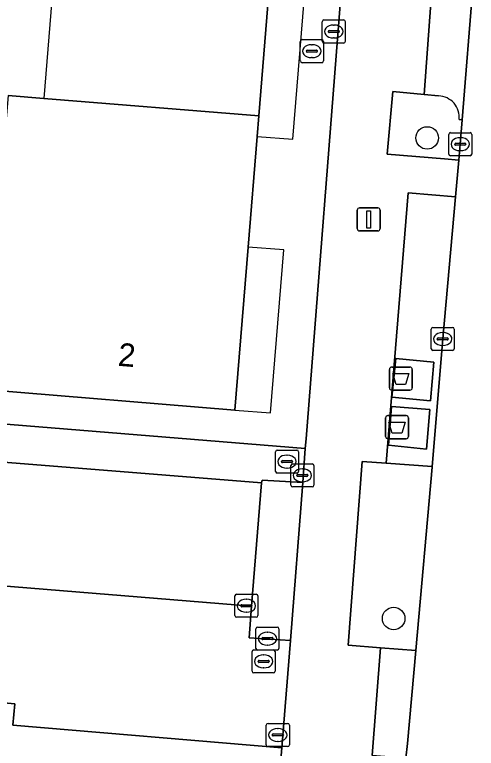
# Model space of a CAD drawing. Extents: x 159960 to 160866, y 382700 to 383354.
# Drawn here: x 160570.39 to 160590.41, y 383236.25 to 383268.08 of the extents above; entities that cross this region are included whole.
import ezdxf

# ---------------------------------------------------------------- set-up
doc = ezdxf.new("R2010")
doc.units = 0
for name, color, linetype in [('IMGEO_Afval_apart_plaats', 7, 'Continuous'), ('IMGEO_Boom', 7, 'Continuous'), ('IMGEO_Erf', 7, 'Continuous'), ('IMGEO_Groenvoorziening', 7, 'Continuous'), ('IMGEO_Kolk', 7, 'Continuous'), ('IMGEO_Lichtmast', 7, 'Continuous'), ('IMGEO_Pand', 7, 'Continuous'), ('IMGEO_Pand_nummerreeks', 7, 'Continuous'), ('IMGEO_Pand_overbouw', 7, 'Continuous'), ('IMGEO_Parkeervlak_open', 7, 'Continuous'), ('IMGEO_Rijbaan_lokaal_open', 7, 'Continuous'), ('IMGEO_Rioolput', 7, 'Continuous'), ('IMGEO_Voetpad_gesloten', 7, 'Continuous'), ('IMGEO_Voetpad_open', 7, 'Continuous')]:
    doc.layers.add(name, color=color, linetype=linetype)

msp = doc.modelspace()

# ---------------------------------------------------------------- linework, layer by layer
at = {"layer": 'IMGEO_Afval_apart_plaats'}
for p, q in [((160586.64, 383251.892), (160586.64, 383252.692)), ((160586.64, 383252.692), (160586.64, 383251.892)), ((160586.74, 383252.792), (160587.53, 383252.792)), ((160587.53, 383252.792), (160586.74, 383252.792)), ((160587.63, 383252.692), (160587.63, 383251.892)), ((160587.63, 383251.892), (160587.63, 383252.692)), ((160587.53, 383251.792), (160586.74, 383251.792)), ((160586.74, 383251.792), (160587.53, 383251.792)), ((160586.474, 383249.785), (160586.474, 383250.585)), ((160586.474, 383250.585), (160586.474, 383249.785)), ((160586.574, 383250.685), (160587.364, 383250.685)), ((160587.364, 383250.685), (160586.574, 383250.685)), ((160587.464, 383250.585), (160587.464, 383249.785)), ((160587.464, 383249.785), (160587.464, 383250.585)), ((160587.364, 383249.685), (160586.574, 383249.685)), ((160586.574, 383249.685), (160587.364, 383249.685))]:
    msp.add_line(p, q, dxfattribs=at)
for points in [[(160586.783, 383252.506), (160587.487, 383252.506), (160587.338, 383252.036), (160586.932, 383252.036), (160586.783, 383252.506)], [(160586.617, 383250.399), (160587.321, 383250.399), (160587.172, 383249.929), (160586.766, 383249.929), (160586.617, 383250.399)]]:
    msp.add_lwpolyline(points, dxfattribs=at)
for centre, start, end in [((160586.74, 383252.692), 90, 180), ((160586.74, 383252.692), 90, 180), ((160587.53, 383252.692), 0, 90), ((160587.53, 383252.692), 360, 90), ((160586.74, 383251.892), 180, 270), ((160586.74, 383251.892), 180, 270), ((160587.53, 383251.892), 270, 0), ((160587.53, 383251.892), 270, 0), ((160586.574, 383250.585), 90, 180), ((160586.574, 383250.585), 90, 180), ((160587.364, 383250.585), 0, 90), ((160587.364, 383250.585), 360, 90), ((160586.574, 383249.785), 180, 270), ((160586.574, 383249.785), 180, 270), ((160587.364, 383249.785), 270, 0), ((160587.364, 383249.785), 270, 0)]:
    msp.add_arc(centre, 0.1, start, end, dxfattribs=at)
at = {"layer": 'IMGEO_Boom'}
for centre in [(160588.281, 383262.732), (160586.823, 383241.888)]:
    msp.add_circle(centre, 0.489, dxfattribs=at)
at = {"layer": 'IMGEO_Erf'}
msp.add_lwpolyline([(160570.099, 383264.568), (160571.648, 383264.443), (160580.98, 383263.693), (160581.416, 383269.055)], dxfattribs=at)
at = {"layer": 'IMGEO_Groenvoorziening'}
for points in [[(160588.771, 383264.556), (160588.145, 383264.618), (160586.787, 383264.751), (160586.539, 383262.032), (160589.033, 383261.825), (160589.652, 383261.774), (160589.714, 383262.461), (160589.799, 383263.517)], [(160589.799, 383263.517), (160589.665, 383263.528)]]:
    msp.add_lwpolyline(points, dxfattribs=at)
for points in [[(160589.508, 383260.177), (160587.457, 383260.35), (160586.496, 383248.621), (160588.498, 383248.477), (160588.952, 383254.011)], [(160586.741, 383251.481), (160586.912, 383253.166), (160588.566, 383252.998), (160588.42, 383251.329)], [(160586.726, 383251.078), (160588.393, 383250.947), (160588.246, 383249.232), (160586.603, 383249.409)], [(160588.498, 383248.477), (160586.496, 383248.621), (160585.463, 383248.695), (160584.847, 383240.724), (160586.253, 383240.615), (160587.783, 383240.496), (160588.496, 383248.453)], [(160582.88, 383247.781), (160581.126, 383247.88), (160581.09, 383247.766), (160580.663, 383242.423), (160580.551, 383241.038), (160582.344, 383240.936)]]:
    msp.add_lwpolyline(points, close=True, dxfattribs=at)
msp.add_arc((160588.742, 383263.628), 0.928, 353.7919, 88.2318, dxfattribs=at)
at = {"layer": 'IMGEO_Kolk'}
for p, q in [((160589.213, 383262.035), (160589.213, 383262.887)), ((160589.288, 383262.961), (160590.14, 383262.961)), ((160589.701, 383262.741), (160589.726, 383262.741)), ((160590.214, 383262.887), (160590.214, 383262.035)), ((160589.472, 383262.455), (160589.472, 383262.467)), ((160589.91, 383262.418), (160589.512, 383262.418)), ((160589.515, 383262.504), (160589.913, 383262.504)), ((160589.956, 383262.467), (160589.956, 383262.455)), ((160589.724, 383262.181), (160589.699, 383262.181)), ((160590.14, 383261.961), (160589.288, 383261.961)), ((160588.451, 383253.585), (160588.451, 383254.437)), ((160588.526, 383254.511), (160589.378, 383254.511)), ((160589.452, 383254.437), (160589.452, 383253.585)), ((160588.939, 383254.291), (160588.964, 383254.291)), ((160588.71, 383254.005), (160588.71, 383254.017)), ((160589.148, 383253.968), (160588.75, 383253.968)), ((160588.753, 383254.054), (160589.151, 383254.054)), ((160589.194, 383254.017), (160589.194, 383254.005)), ((160589.378, 383253.511), (160588.526, 383253.511)), ((160588.962, 383253.731), (160588.937, 383253.731)), ((160580.009, 383242.937), (160580.861, 383242.937)), ((160579.934, 383242.011), (160579.934, 383242.863)), ((160580.422, 383242.717), (160580.447, 383242.717)), ((160580.935, 383242.863), (160580.935, 383242.011)), ((160580.193, 383242.431), (160580.193, 383242.443)), ((160580.631, 383242.394), (160580.233, 383242.394)), ((160580.236, 383242.48), (160580.634, 383242.48)), ((160580.677, 383242.443), (160580.677, 383242.431)), ((160580.445, 383242.157), (160580.42, 383242.157)), ((160580.861, 383241.937), (160580.009, 383241.937))]:
    msp.add_line(p, q, dxfattribs=at)
for points in [[(160589.213, 383262.035), (160589.213, 383262.887)], [(160589.288, 383262.961), (160590.14, 383262.961)], [(160590.214, 383262.887), (160590.214, 383262.035)], [(160590.14, 383261.961), (160589.288, 383261.961)], [(160588.451, 383253.585), (160588.451, 383254.437)], [(160588.526, 383254.511), (160589.378, 383254.511)], [(160589.452, 383254.437), (160589.452, 383253.585)], [(160589.378, 383253.511), (160588.526, 383253.511)], [(160580.009, 383242.937), (160580.861, 383242.937)], [(160579.934, 383242.011), (160579.934, 383242.863)], [(160580.935, 383242.863), (160580.935, 383242.011)], [(160580.861, 383241.937), (160580.009, 383241.937)]]:
    msp.add_lwpolyline(points, dxfattribs=at)
for centre, radius, start, end in [((160589.29, 383262.885), 0.0765, 91.552, 178.448), ((160589.29, 383262.885), 0.0765, 91.552, 178.448), ((160590.138, 383262.885), 0.0765, 1.552, 88.448), ((160590.138, 383262.885), 0.0765, 1.552, 88.448), ((160589.512, 383262.464), 0.0403, 85.8775, 175.7526), ((160589.509, 383262.454), 0.0366, 178.938, 274.7102), ((160589.913, 383262.461), 0.043, 264.8664, 352.4533), ((160589.917, 383262.466), 0.0386, 1.7309, 96.639), ((160589.29, 383262.037), 0.0765, 181.552, 268.448), ((160589.29, 383262.037), 0.0765, 181.552, 268.448), ((160590.138, 383262.037), 0.0765, 271.552, 358.448), ((160590.138, 383262.037), 0.0765, 271.552, 358.448), ((160588.528, 383254.435), 0.0765, 91.552, 178.448), ((160588.528, 383254.435), 0.0765, 91.552, 178.448), ((160589.376, 383254.435), 0.0765, 1.552, 88.448), ((160589.376, 383254.435), 0.0765, 1.552, 88.448), ((160588.75, 383254.014), 0.0403, 85.8775, 175.7526), ((160588.747, 383254.004), 0.0366, 178.938, 274.7102), ((160589.151, 383254.011), 0.043, 264.8664, 352.4533), ((160589.155, 383254.016), 0.0386, 1.7309, 96.639), ((160588.528, 383253.587), 0.0765, 181.552, 268.448), ((160588.528, 383253.587), 0.0765, 181.552, 268.448), ((160589.376, 383253.587), 0.0765, 271.552, 358.448), ((160589.376, 383253.587), 0.0765, 271.552, 358.448), ((160580.011, 383242.861), 0.0765, 91.552, 178.448), ((160580.011, 383242.861), 0.0765, 91.552, 178.448), ((160580.859, 383242.861), 0.0765, 1.552, 88.448), ((160580.859, 383242.861), 0.0765, 1.552, 88.448), ((160580.233, 383242.44), 0.0403, 85.8775, 175.7526), ((160580.23, 383242.43), 0.0366, 178.938, 274.7102), ((160580.634, 383242.437), 0.043, 264.8664, 352.4533), ((160580.638, 383242.442), 0.0386, 1.7309, 96.639), ((160580.011, 383242.013), 0.0765, 181.552, 268.448), ((160580.011, 383242.013), 0.0765, 181.552, 268.448), ((160580.859, 383242.013), 0.0765, 271.552, 358.448), ((160580.859, 383242.013), 0.0765, 271.552, 358.448)]:
    msp.add_arc(centre, radius, start, end, dxfattribs=at)
for centre, major_axis, ratio, start_param, end_param in [((160589.7, 383262.461), (-0.387, 0.002), 0.722429, 4.712389, 7.853982), ((160589.725, 383262.461), (-0.39, 0.002), 0.717154, 1.570796, 4.712389), ((160588.938, 383254.011), (-0.387, 0.002), 0.722429, 4.712389, 7.853982), ((160588.963, 383254.011), (-0.39, 0.002), 0.717154, 1.570796, 4.712389), ((160580.421, 383242.437), (-0.387, 0.002), 0.722429, 4.712389, 7.853982), ((160580.446, 383242.437), (-0.39, 0.002), 0.717154, 1.570796, 4.712389)]:
    msp.add_ellipse(centre, major_axis=major_axis, ratio=ratio, start_param=start_param, end_param=end_param, dxfattribs=at)
at = {"layer": 'IMGEO_Lichtmast'}
for p, q in [((160585.246, 383258.797), (160585.246, 383259.597)), ((160585.246, 383259.597), (160585.246, 383258.797)), ((160585.346, 383259.697), (160586.136, 383259.697)), ((160586.136, 383259.697), (160585.346, 383259.697)), ((160586.236, 383259.597), (160586.236, 383258.797)), ((160586.236, 383258.797), (160586.236, 383259.597)), ((160586.136, 383258.697), (160585.346, 383258.697)), ((160585.346, 383258.697), (160586.136, 383258.697))]:
    msp.add_line(p, q, dxfattribs=at)
msp.add_lwpolyline([(160585.666, 383259.572), (160585.816, 383259.572), (160585.816, 383258.822), (160585.666, 383258.822), (160585.666, 383259.572)], dxfattribs=at)
for centre, start, end in [((160585.346, 383259.597), 90, 180), ((160585.346, 383259.597), 90, 180), ((160586.136, 383259.597), 0, 90), ((160586.136, 383259.597), 360, 90), ((160585.346, 383258.797), 180, 270), ((160585.346, 383258.797), 180, 270), ((160586.136, 383258.797), 270, 0), ((160586.136, 383258.797), 270, 0)]:
    msp.add_arc(centre, 0.1, start, end, dxfattribs=at)
at = {"layer": 'IMGEO_Pand'}
msp.add_lwpolyline([(160580.907, 383262.797), (160580.98, 383263.693), (160571.648, 383264.443), (160570.099, 383264.568), (160569.89, 383262.014), (160569.055, 383251.813), (160579.941, 383250.929), (160580.516, 383257.996)], close=True, dxfattribs=at)
at = {"layer": 'IMGEO_Pand_overbouw'}
for points in [[(160583.007, 383269.588), (160581.47, 383269.713), (160581.416, 383269.055), (160572.079, 383269.806), (160571.648, 383264.443), (160580.98, 383263.693), (160580.907, 383262.797), (160582.445, 383262.672)], [(160582.055, 383257.871), (160580.516, 383257.996), (160579.941, 383250.929), (160581.48, 383250.804)]]:
    msp.add_lwpolyline(points, close=True, dxfattribs=at)
at = {"layer": 'IMGEO_Parkeervlak_open'}
msp.add_lwpolyline([(160581.09, 383247.766), (160568.629, 383248.766), (160568.236, 383243.436), (160580.663, 383242.423)], close=True, dxfattribs=at)
at = {"layer": 'IMGEO_Rijbaan_lokaal_open'}
msp.add_lwpolyline([(160591.289, 383283.589), (160591.194, 383282.474), (160591.107, 383281.066), (160590.749, 383275.275), (160590.291, 383269.602), (160590.279, 383269.46), (160589.799, 383263.517), (160589.714, 383262.461), (160589.652, 383261.774), (160589.508, 383260.177), (160588.952, 383254.011), (160588.498, 383248.477), (160588.496, 383248.453), (160587.783, 383240.496), (160587.421, 383236.457), (160587.346, 383235.819), (160587.185, 383234.463), (160587.161, 383232.265), (160587.701, 383227.093), (160587.897, 383225.898), (160588.179, 383224.135), (160588.259, 383223.756), (160587.803, 383217.766)], dxfattribs=at)
msp.add_lwpolyline([(160568.236, 383243.436), (160567.148, 383243.525), (160557.389, 383244.321), (160556.306, 383244.409), (160546.521, 383245.207), (160545.451, 383245.294), (160544.487, 383245.373), (160535.643, 383246.098), (160534.575, 383246.185), (160524.79, 383246.987), (160523.732, 383247.074), (160513.602, 383247.904), (160512.553, 383247.99), (160512.337, 383245.246), (160511.132, 383245.338), (160510.942, 383242.971), (160565.614, 383238.538), (160570.07, 383238.212), (160570.385, 383238.185), (160570.304, 383237.257), (160581.98, 383236.274), (160582.344, 383240.936), (160580.551, 383241.038), (160580.663, 383242.423)], close=True, dxfattribs=at)
at = {"layer": 'IMGEO_Rioolput'}
for p, q in [((160583.726, 383266.924), (160583.726, 383267.776)), ((160583.801, 383267.85), (160584.653, 383267.85)), ((160584.727, 383267.776), (160584.727, 383266.924)), ((160584.214, 383267.63), (160584.239, 383267.63)), ((160583.985, 383267.344), (160583.985, 383267.356)), ((160584.423, 383267.307), (160584.025, 383267.307)), ((160584.028, 383267.393), (160584.426, 383267.393)), ((160584.469, 383267.356), (160584.469, 383267.344)), ((160582.775, 383266.071), (160582.775, 383266.923)), ((160582.85, 383266.997), (160583.702, 383266.997)), ((160583.776, 383266.923), (160583.776, 383266.071)), ((160584.653, 383266.85), (160583.801, 383266.85)), ((160584.237, 383267.07), (160584.212, 383267.07)), ((160583.034, 383266.491), (160583.034, 383266.503)), ((160583.077, 383266.54), (160583.475, 383266.54)), ((160583.263, 383266.777), (160583.288, 383266.777)), ((160583.518, 383266.503), (160583.518, 383266.491)), ((160583.472, 383266.454), (160583.074, 383266.454)), ((160583.286, 383266.217), (160583.261, 383266.217)), ((160583.702, 383265.997), (160582.85, 383265.997)), ((160581.698, 383248.266), (160581.698, 383249.118)), ((160581.773, 383249.192), (160582.625, 383249.192)), ((160582.699, 383249.118), (160582.699, 383248.266)), ((160581.957, 383248.686), (160581.957, 383248.698)), ((160582, 383248.735), (160582.398, 383248.735)), ((160582.186, 383248.972), (160582.211, 383248.972)), ((160582.441, 383248.698), (160582.441, 383248.686)), ((160582.395, 383248.649), (160581.997, 383248.649)), ((160582.209, 383248.412), (160582.184, 383248.412)), ((160582.363, 383247.667), (160582.363, 383248.519)), ((160582.438, 383248.593), (160583.29, 383248.593)), ((160582.851, 383248.373), (160582.876, 383248.373)), ((160583.364, 383248.519), (160583.364, 383247.667)), ((160582.625, 383248.192), (160581.773, 383248.192)), ((160582.622, 383248.087), (160582.622, 383248.099)), ((160583.06, 383248.05), (160582.662, 383248.05)), ((160582.665, 383248.136), (160583.063, 383248.136)), ((160583.106, 383248.099), (160583.106, 383248.087)), ((160582.874, 383247.813), (160582.849, 383247.813)), ((160583.29, 383247.593), (160582.438, 383247.593)), ((160580.847, 383240.585), (160580.847, 383241.437)), ((160580.922, 383241.511), (160581.774, 383241.511)), ((160581.848, 383241.437), (160581.848, 383240.585)), ((160581.149, 383241.054), (160581.547, 383241.054)), ((160581.335, 383241.291), (160581.36, 383241.291)), ((160581.106, 383241.005), (160581.106, 383241.017)), ((160581.544, 383240.968), (160581.146, 383240.968)), ((160581.358, 383240.731), (160581.333, 383240.731)), ((160581.59, 383241.017), (160581.59, 383241.005)), ((160580.683, 383239.596), (160580.683, 383240.448)), ((160580.758, 383240.522), (160581.61, 383240.522)), ((160581.774, 383240.511), (160580.922, 383240.511)), ((160581.684, 383240.448), (160581.684, 383239.596)), ((160580.985, 383240.065), (160581.383, 383240.065)), ((160581.171, 383240.302), (160581.196, 383240.302)), ((160580.942, 383240.016), (160580.942, 383240.028)), ((160581.38, 383239.979), (160580.982, 383239.979)), ((160581.426, 383240.028), (160581.426, 383240.016)), ((160581.61, 383239.522), (160580.758, 383239.522)), ((160581.194, 383239.742), (160581.169, 383239.742)), ((160581.299, 383236.404), (160581.299, 383237.256)), ((160581.374, 383237.33), (160582.226, 383237.33)), ((160582.3, 383237.256), (160582.3, 383236.404)), ((160581.787, 383237.11), (160581.812, 383237.11)), ((160581.558, 383236.824), (160581.558, 383236.836)), ((160581.996, 383236.787), (160581.598, 383236.787)), ((160581.601, 383236.873), (160581.999, 383236.873)), ((160582.042, 383236.836), (160582.042, 383236.824)), ((160582.226, 383236.33), (160581.374, 383236.33)), ((160581.81, 383236.55), (160581.785, 383236.55))]:
    msp.add_line(p, q, dxfattribs=at)
for points in [[(160583.726, 383266.924), (160583.726, 383267.776)], [(160583.801, 383267.85), (160584.653, 383267.85)], [(160584.727, 383267.776), (160584.727, 383266.924)], [(160582.775, 383266.071), (160582.775, 383266.923)], [(160582.85, 383266.997), (160583.702, 383266.997)], [(160583.776, 383266.923), (160583.776, 383266.071)], [(160584.653, 383266.85), (160583.801, 383266.85)], [(160583.702, 383265.997), (160582.85, 383265.997)], [(160581.698, 383248.266), (160581.698, 383249.118)], [(160581.773, 383249.192), (160582.625, 383249.192)], [(160582.699, 383249.118), (160582.699, 383248.266)], [(160582.363, 383247.667), (160582.363, 383248.519)], [(160582.438, 383248.593), (160583.29, 383248.593)], [(160583.364, 383248.519), (160583.364, 383247.667)], [(160582.625, 383248.192), (160581.773, 383248.192)], [(160583.29, 383247.593), (160582.438, 383247.593)], [(160580.847, 383240.585), (160580.847, 383241.437)], [(160580.922, 383241.511), (160581.774, 383241.511)], [(160581.848, 383241.437), (160581.848, 383240.585)], [(160580.683, 383239.596), (160580.683, 383240.448)], [(160580.758, 383240.522), (160581.61, 383240.522)], [(160581.774, 383240.511), (160580.922, 383240.511)], [(160581.684, 383240.448), (160581.684, 383239.596)], [(160581.61, 383239.522), (160580.758, 383239.522)], [(160581.299, 383236.404), (160581.299, 383237.256)], [(160581.374, 383237.33), (160582.226, 383237.33)], [(160582.3, 383237.256), (160582.3, 383236.404)], [(160582.226, 383236.33), (160581.374, 383236.33)]]:
    msp.add_lwpolyline(points, dxfattribs=at)
for centre, radius, start, end in [((160583.803, 383267.774), 0.0765, 91.552, 178.448), ((160583.803, 383267.774), 0.0765, 91.552, 178.448), ((160584.651, 383267.774), 0.0765, 1.552, 88.448), ((160584.651, 383267.774), 0.0765, 1.552, 88.448), ((160584.025, 383267.353), 0.0403, 85.8775, 175.7526), ((160584.022, 383267.343), 0.0366, 178.938, 274.7102), ((160584.426, 383267.35), 0.043, 264.8664, 352.4533), ((160584.43, 383267.355), 0.0386, 1.7309, 96.639), ((160582.852, 383266.921), 0.0765, 91.552, 178.448), ((160582.852, 383266.921), 0.0765, 91.552, 178.448), ((160583.7, 383266.921), 0.0765, 1.552, 88.448), ((160583.7, 383266.921), 0.0765, 1.552, 88.448), ((160583.803, 383266.926), 0.0765, 181.552, 268.448), ((160583.803, 383266.926), 0.0765, 181.552, 268.448), ((160584.651, 383266.926), 0.0765, 271.552, 358.448), ((160584.651, 383266.926), 0.0765, 271.552, 358.448), ((160583.074, 383266.5), 0.0403, 85.8775, 175.7526), ((160583.071, 383266.49), 0.0366, 178.938, 274.7102), ((160583.475, 383266.497), 0.043, 264.8664, 352.4533), ((160583.479, 383266.502), 0.0386, 1.7309, 96.639), ((160582.852, 383266.073), 0.0765, 181.552, 268.448), ((160582.852, 383266.073), 0.0765, 181.552, 268.448), ((160583.7, 383266.073), 0.0765, 271.552, 358.448), ((160583.7, 383266.073), 0.0765, 271.552, 358.448), ((160581.775, 383249.116), 0.0765, 91.552, 178.448), ((160581.775, 383249.116), 0.0765, 91.552, 178.448), ((160582.623, 383249.116), 0.0765, 1.552, 88.448), ((160582.623, 383249.116), 0.0765, 1.552, 88.448), ((160581.997, 383248.695), 0.0403, 85.8775, 175.7526), ((160581.994, 383248.685), 0.0366, 178.938, 274.7102), ((160582.398, 383248.692), 0.043, 264.8664, 352.4533), ((160582.402, 383248.697), 0.0386, 1.7309, 96.639), ((160582.44, 383248.517), 0.0765, 91.552, 178.448), ((160582.44, 383248.517), 0.0765, 91.552, 178.448), ((160583.288, 383248.517), 0.0765, 1.552, 88.448), ((160583.288, 383248.517), 0.0765, 1.552, 88.448), ((160581.775, 383248.268), 0.0765, 181.552, 268.448), ((160581.775, 383248.268), 0.0765, 181.552, 268.448), ((160582.662, 383248.096), 0.0403, 85.8775, 175.7526), ((160582.659, 383248.086), 0.0366, 178.938, 274.7102), ((160582.623, 383248.268), 0.0765, 271.552, 358.448), ((160582.623, 383248.268), 0.0765, 271.552, 358.448), ((160583.063, 383248.093), 0.043, 264.8664, 352.4533), ((160583.067, 383248.098), 0.0386, 1.7309, 96.639), ((160582.44, 383247.669), 0.0765, 181.552, 268.448), ((160582.44, 383247.669), 0.0765, 181.552, 268.448), ((160583.288, 383247.669), 0.0765, 271.552, 358.448), ((160583.288, 383247.669), 0.0765, 271.552, 358.448), ((160580.924, 383241.435), 0.0765, 91.552, 178.448), ((160580.924, 383241.435), 0.0765, 91.552, 178.448), ((160581.772, 383241.435), 0.0765, 1.552, 88.448), ((160581.772, 383241.435), 0.0765, 1.552, 88.448), ((160581.146, 383241.014), 0.0403, 85.8775, 175.7526), ((160581.551, 383241.016), 0.0386, 1.7309, 96.639), ((160581.143, 383241.004), 0.0366, 178.938, 274.7102), ((160581.547, 383241.011), 0.043, 264.8664, 352.4533), ((160580.76, 383240.446), 0.0765, 91.552, 178.448), ((160580.76, 383240.446), 0.0765, 91.552, 178.448), ((160580.924, 383240.587), 0.0765, 181.552, 268.448), ((160580.924, 383240.587), 0.0765, 181.552, 268.448), ((160581.608, 383240.446), 0.0765, 1.552, 88.448), ((160581.608, 383240.446), 0.0765, 1.552, 88.448), ((160581.772, 383240.587), 0.0765, 271.552, 358.448), ((160581.772, 383240.587), 0.0765, 271.552, 358.448), ((160580.982, 383240.025), 0.0403, 85.8775, 175.7526), ((160581.387, 383240.027), 0.0386, 1.7309, 96.639), ((160580.979, 383240.015), 0.0366, 178.938, 274.7102), ((160581.383, 383240.022), 0.043, 264.8664, 352.4533), ((160580.76, 383239.598), 0.0765, 181.552, 268.448), ((160580.76, 383239.598), 0.0765, 181.552, 268.448), ((160581.608, 383239.598), 0.0765, 271.552, 358.448), ((160581.608, 383239.598), 0.0765, 271.552, 358.448), ((160581.376, 383237.254), 0.0765, 91.552, 178.448), ((160581.376, 383237.254), 0.0765, 91.552, 178.448), ((160582.224, 383237.254), 0.0765, 1.552, 88.448), ((160582.224, 383237.254), 0.0765, 1.552, 88.448), ((160581.598, 383236.833), 0.0403, 85.8775, 175.7526), ((160581.595, 383236.823), 0.0366, 178.938, 274.7102), ((160581.999, 383236.83), 0.043, 264.8664, 352.4533), ((160582.003, 383236.835), 0.0386, 1.7309, 96.639), ((160581.376, 383236.406), 0.0765, 181.552, 268.448), ((160581.376, 383236.406), 0.0765, 181.552, 268.448), ((160582.224, 383236.406), 0.0765, 271.552, 358.448), ((160582.224, 383236.406), 0.0765, 271.552, 358.448)]:
    msp.add_arc(centre, radius, start, end, dxfattribs=at)
for centre, major_axis, ratio, start_param, end_param in [((160584.213, 383267.35), (-0.387, 0.002), 0.722429, 4.712389, 7.853982), ((160584.238, 383267.35), (-0.39, 0.002), 0.717154, 1.570796, 4.712389), ((160583.262, 383266.497), (-0.387, 0.002), 0.722429, 4.712389, 7.853982), ((160583.287, 383266.497), (-0.39, 0.002), 0.717154, 1.570796, 4.712389), ((160582.185, 383248.692), (-0.387, 0.002), 0.722429, 4.712389, 7.853982), ((160582.21, 383248.692), (-0.39, 0.002), 0.717154, 1.570796, 4.712389), ((160582.85, 383248.093), (-0.387, 0.002), 0.722429, 4.712389, 7.853982), ((160582.875, 383248.093), (-0.39, 0.002), 0.717154, 1.570796, 4.712389), ((160581.334, 383241.011), (-0.387, 0.002), 0.722429, 4.712389, 7.853982), ((160581.359, 383241.011), (-0.39, 0.002), 0.717154, 1.570796, 4.712389), ((160581.17, 383240.022), (-0.387, 0.002), 0.722429, 4.712389, 7.853982), ((160581.195, 383240.022), (-0.39, 0.002), 0.717154, 1.570796, 4.712389), ((160581.786, 383236.83), (-0.387, 0.002), 0.722429, 4.712389, 7.853982), ((160581.811, 383236.83), (-0.39, 0.002), 0.717154, 1.570796, 4.712389)]:
    msp.add_ellipse(centre, major_axis=major_axis, ratio=ratio, start_param=start_param, end_param=end_param, dxfattribs=at)
at = {"layer": 'IMGEO_Voetpad_gesloten'}
for points in [[(160586.741, 383251.481), (160588.42, 383251.329), (160588.566, 383252.998), (160586.912, 383253.166)], [(160586.726, 383251.078), (160586.603, 383249.409), (160588.246, 383249.232), (160588.393, 383250.947)]]:
    msp.add_lwpolyline(points, close=True, dxfattribs=at)
at = {"layer": 'IMGEO_Voetpad_open'}
for points in [[(160513.315, 383254.922), (160543.34, 383252.481), (160582.981, 383249.253), (160583.022, 383249.676), (160584.569, 383269.446), (160583.599, 383269.519), (160584.572, 383280.652), (160585.452, 383280.608), (160586.429, 383292.981), (160510.132, 383303.244)], [(160590.01, 383292.529), (160586.429, 383292.981), (160585.452, 383280.608), (160585.404, 383279.996), (160586.784, 383279.877), (160585.9, 383269.316), (160584.569, 383269.446), (160583.022, 383249.676), (160582.981, 383249.253), (160582.88, 383247.781), (160582.344, 383240.936), (160581.98, 383236.274), (160579.082, 383201.597), (160578.819, 383198.623), (160581.011, 383197.801), (160581.574, 383202.42), (160582.177, 383209.489), (160582.317, 383211.506), (160583.342, 383223.457), (160583.628, 383227.471), (160587.701, 383227.093), (160587.161, 383232.265)], [(160589.665, 383263.528), (160589.799, 383263.517), (160590.279, 383269.46)], [(160581.416, 383269.055), (160580.98, 383263.693), (160580.907, 383262.797), (160580.516, 383257.996), (160579.941, 383250.929), (160569.055, 383251.813), (160563.978, 383252.226), (160558.669, 383252.657), (160553.229, 383253.099), (160547.851, 383253.536), (160542.461, 383253.974), (160537.071, 383254.412), (160531.694, 383254.849), (160526.306, 383255.286), (160523.665, 383255.501), (160520.93, 383255.722), (160515.537, 383256.157), (160510.154, 383256.591)], [(160587.161, 383232.265), (160587.185, 383234.463), (160587.346, 383235.819), (160585.886, 383235.943), (160586.253, 383240.615), (160584.847, 383240.724), (160585.463, 383248.695), (160586.496, 383248.621), (160587.457, 383260.35), (160589.508, 383260.177), (160589.652, 383261.774), (160589.033, 383261.825), (160586.539, 383262.032), (160586.787, 383264.751), (160588.145, 383264.618), (160588.441, 383268.586), (160589.074, 383268.562)], [(160589.074, 383268.562), (160588.441, 383268.586), (160588.145, 383264.618), (160588.771, 383264.556)], [(160512.972, 383253.301), (160514.016, 383253.215), (160524.125, 383252.38), (160525.183, 383252.293), (160535.031, 383251.48), (160536.095, 383251.392), (160543.184, 383250.807), (160545.896, 383250.589), (160546.95, 383250.505), (160556.814, 383249.714), (160557.834, 383249.632), (160567.625, 383248.846), (160568.629, 383248.766), (160581.09, 383247.766), (160581.126, 383247.88), (160582.88, 383247.781), (160582.981, 383249.253), (160543.34, 383252.481), (160513.315, 383254.922)], [(160507.543, 383203.899), (160532.407, 383201.802), (160543.672, 383200.881), (160554.232, 383199.98), (160566.784, 383199.039), (160566.841, 383199.647), (160578.819, 383198.623), (160579.082, 383201.597), (160581.98, 383236.274), (160570.304, 383237.257), (160570.385, 383238.185), (160570.07, 383238.212), (160565.614, 383238.538), (160510.942, 383242.971)]]:
    msp.add_lwpolyline(points, dxfattribs=at)
msp.add_lwpolyline([(160587.783, 383240.496), (160586.253, 383240.615), (160585.886, 383235.943), (160587.346, 383235.819), (160587.421, 383236.457)], close=True, dxfattribs=at)
msp.add_arc((160588.742, 383263.628), 0.928, 353.7919, 88.2318, dxfattribs=at)

# ---------------------------------------------------------------- texts
at = {"layer": 'IMGEO_Pand_nummerreeks'}
msp.add_text('2', height=1, rotation=355.3533, dxfattribs=at).set_placement((160574.842, 383252.849))

doc.saveas('drawing.dxf')
